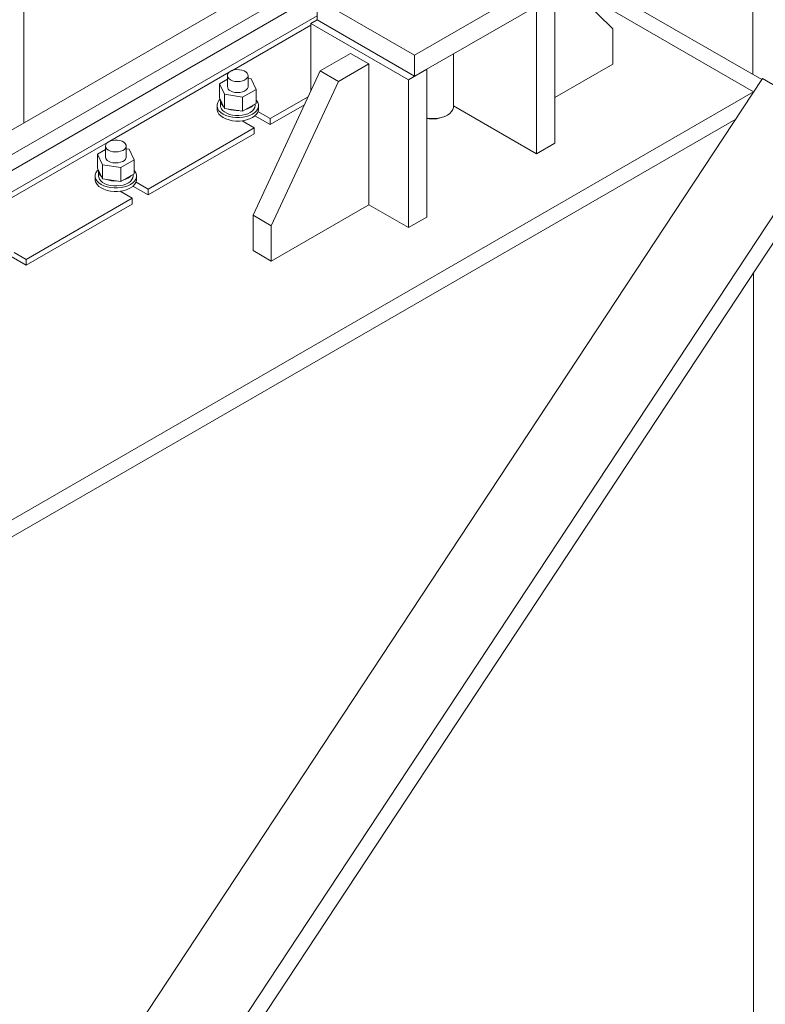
# Model space of a CAD drawing. Header units: millimetres. Extents: x 525 to 29324, y 175 to 20618.
# Tile 451 of 588: x 25268 to 25700, y 11799 to 12369. Entities that reach past the tile are written whole.
import ezdxf

# ---------------------------------------------------------------- set-up
doc = ezdxf.new("R2010")
doc.units = ezdxf.units.MM
doc.linetypes.add('SLD-Continua', pattern=[0])

msp = doc.modelspace()

# ---------------------------------------------------------------- linework, layer by layer
at = {"color": 7, "linetype": 'SLD-Continua', "lineweight": 18, "ltscale": 35}
for p, q in [((25693.2, 12337.65), (25693.2, 13074.61)), ((25493.37, 12438.38), (25222.64, 12282.13)), ((25495.59, 12425.37), (25224.74, 12269.06)), ((25495.59, 12416.08), (25224.74, 12259.76)), ((25270.47, 12416.14), (25270.47, 12309.73)), ((25270.47, 12416.14), (25270.47, 12309.73)), ((25270.47, 12416.14), (25270.47, 12309.73)), ((25572.99, 12402.99), (25611.88, 12364.19)), ((25576.8, 12404.84), (25698.27, 12334.73)), ((25496.98, 12348.93), (25574.76, 12393.82)), ((25693.55, 12327.66), (25586.68, 12389.34)), ((25586.68, 12389.34), (25693.55, 12327.66)), ((25578.3, 12383.61), (25578.3, 12297.86)), ((25440.41, 12369.33), (25440.41, 12381.58)), ((25440.41, 12381.58), (25496.98, 12348.93)), ((25496.98, 12336.68), (25574.76, 12381.57)), ((25567.69, 12377.49), (25567.69, 12291.74)), ((25440.41, 12371.79), (25224.74, 12247.32)), ((25436.87, 12366.37), (25390.97, 12339.88)), ((25440.41, 12369.33), (25436.87, 12367.29)), ((25436.87, 12367.29), (25493.44, 12334.64)), ((25436.87, 12328.32), (25436.87, 12367.29)), ((25440.41, 12369.33), (25496.98, 12336.68)), ((25611.88, 12364.19), (25611.88, 12343.78)), ((25459.86, 12349.94), (25442.18, 12339.74)), ((25470.46, 12343.82), (25459.86, 12349.94)), ((25496.98, 12336.68), (25496.98, 12348.93)), ((25519.59, 12319.1), (25519.59, 12349.73)), ((25470.46, 12343.82), (25452.78, 12333.62)), ((25470.46, 12262.15), (25470.46, 12343.82)), ((25611.88, 12343.78), (25578.3, 12324.39)), ((25389.56, 12339.06), (25320.26, 12299.07)), ((25388.45, 12337.05), (25388.45, 12330.68)), ((25400.45, 12330.68), (25400.45, 12337.05)), ((25442.18, 12339.74), (25403.29, 12256.04)), ((25452.78, 12333.62), (25442.18, 12339.74)), ((25504.05, 12340.76), (25493.44, 12334.64)), ((25504.05, 12340.76), (25504.05, 12255.01)), ((25284.85, 11707.68), (25698.69, 12335.37)), ((25388.45, 12334.97), (25383.85, 12332.32)), ((25383.85, 12332.32), (25386.69, 12326.2)), ((25383.85, 12332.32), (25383.85, 12324.15)), ((25402.2, 12335.15), (25400.45, 12335.43)), ((25405.04, 12329.04), (25402.2, 12335.15)), ((25452.78, 12333.62), (25413.89, 12249.92)), ((25493.44, 12334.64), (25493.44, 12248.89)), ((25723.44, 12321.09), (25698.69, 12335.37)), ((24876.14, 11855.89), (25693.55, 12327.66)), ((25386.69, 12326.2), (25397.29, 12324.56)), ((25386.69, 12326.2), (25386.69, 12318.03)), ((25397.29, 12324.56), (25405.04, 12329.04)), ((25405.04, 12329.04), (25405.04, 12320.87)), ((25693.55, 12327.66), (25693.64, 12327.7)), ((25693.55, 12327.58), (25693.55, 12327.66)), ((25693.55, 12327.66), (25693.55, 12327.58)), ((25382.45, 12319.65), (25382.45, 12317.61)), ((25383.85, 12324.15), (25386.69, 12318.03)), ((25384.45, 12322.51), (25384.45, 12319.65)), ((25397.29, 12324.56), (25397.29, 12316.39)), ((25397.29, 12316.39), (25405.04, 12320.87)), ((25404.45, 12319.65), (25404.45, 12320.53)), ((25406.45, 12317.61), (25406.45, 12319.65)), ((25435.25, 12324.84), (25413.19, 12312.1)), ((25433.08, 12320.16), (25413.19, 12308.68)), ((25386.69, 12318.03), (25397.29, 12316.39)), ((25406.18, 12316.15), (25413.19, 12312.1)), ((25515.37, 12313.8), (25516.08, 12314.21)), ((25567.69, 12291.74), (25519.59, 12319.51)), ((24886.49, 11852.06), (25683.21, 12311.88)), ((24886.49, 11852.06), (25683.21, 12311.88)), ((25403.99, 12306.8), (25396.98, 12310.84)), ((25397.11, 12310.77), (25397.72, 12310.95)), ((25404.41, 12313.75), (25413.19, 12308.68)), ((25413.19, 12312.1), (25413.19, 12308.68)), ((25403.99, 12306.8), (25342.48, 12271.29)), ((25403.99, 12303.37), (25342.48, 12267.87)), ((25403.99, 12306.8), (25403.99, 12303.37)), ((25318.85, 12298.25), (25249.55, 12258.26)), ((25567.69, 12291.74), (25578.3, 12297.86)), ((25317.74, 12294.16), (25313.14, 12291.5)), ((25313.14, 12291.5), (25315.98, 12285.39)), ((25313.14, 12291.5), (25313.14, 12283.34)), ((25317.74, 12296.24), (25317.74, 12289.87)), ((25329.74, 12289.87), (25329.74, 12296.24)), ((25331.49, 12294.34), (25329.74, 12294.61)), ((25334.33, 12288.23), (25331.49, 12294.34)), ((25315.98, 12285.39), (25326.58, 12283.75)), ((25315.98, 12285.39), (25315.98, 12277.22)), ((25326.58, 12283.75), (25334.33, 12288.23)), ((25327.27, 11683.19), (25727.41, 12290.09)), ((25334.33, 12288.23), (25334.33, 12280.06)), ((25313.14, 12283.34), (25315.98, 12277.22)), ((25313.74, 12281.7), (25313.74, 12278.84)), ((25326.58, 12283.75), (25326.58, 12275.58)), ((25326.58, 12275.58), (25334.33, 12280.06)), ((25333.74, 12278.84), (25333.74, 12279.72)), ((25335.68, 11680.15), (25734.1, 12284.45)), ((25311.74, 12278.84), (25311.74, 12276.8)), ((25315.98, 12277.22), (25326.58, 12275.58)), ((25335.47, 12275.34), (25342.48, 12271.29)), ((25335.74, 12276.8), (25335.74, 12278.84)), ((25333.28, 12265.99), (25326.27, 12270.03)), ((25326.4, 12269.96), (25327.01, 12270.14)), ((25333.7, 12272.94), (25342.48, 12267.87)), ((25342.48, 12271.29), (25342.48, 12267.87)), ((25333.28, 12265.99), (25271.77, 12230.48)), ((25333.28, 12262.56), (25271.77, 12227.06)), ((25333.28, 12265.99), (25333.28, 12262.56)), ((25413.89, 12229.51), (25470.46, 12262.15)), ((25493.44, 12248.89), (25470.46, 12262.15)), ((25413.89, 12249.92), (25403.29, 12256.04)), ((25403.29, 12256.04), (25403.29, 12235.63)), ((25504.05, 12255.01), (25493.44, 12248.89)), ((25413.89, 12249.92), (25413.89, 12229.51)), ((25264.76, 12234.53), (25271.77, 12230.48)), ((25413.89, 12229.51), (25403.29, 12235.63)), ((25262.98, 12232.13), (25271.77, 12227.06)), ((25271.77, 12230.48), (25271.77, 12227.06)), ((25693.55, 12222.95), (25693.55, 11579.12)), ((25693.55, 12222.95), (25693.55, 11579.12))]:
    msp.add_line(p, q, dxfattribs=at)
at = {"color": 7, "linetype": 'SLD-Continua', "lineweight": 18, "ltscale": 35, "flags": 128}
for points in [[(25390.21, 12334.61), (25391.39, 12334.07), (25392.77, 12333.73), (25394.26, 12333.59), (25395.76, 12333.67), (25397.17, 12333.97), (25398.42, 12334.46), (25399.41, 12335.11), (25400.09, 12335.88), (25400.42, 12336.73), (25400.37, 12337.6), (25399.95, 12338.43), (25399.19, 12339.18), (25398.13, 12339.79), (25396.83, 12340.23), (25395.39, 12340.47), (25393.88, 12340.5), (25392.42, 12340.31), (25391.08, 12339.92), (25389.95, 12339.34), (25389.1, 12338.63), (25388.59, 12337.81), (25388.45, 12336.94), (25388.69, 12336.09), (25389.28, 12335.29), (25390.21, 12334.61)], [(25390.21, 12328.23), (25391.39, 12327.7), (25392.77, 12327.35), (25394.26, 12327.22), (25395.76, 12327.3), (25397.17, 12327.59), (25398.42, 12328.08), (25399.41, 12328.73), (25400.09, 12329.5), (25400.42, 12330.35), (25400.45, 12330.68)], [(25384.25, 12323.3), (25383.57, 12322.58), (25382.86, 12321.44), (25382.49, 12320.26), (25382.49, 12319.05), (25382.86, 12317.86), (25383.57, 12316.72), (25384.62, 12315.68), (25385.96, 12314.75), (25387.57, 12313.98), (25389.38, 12313.38), (25391.34, 12312.96), (25393.4, 12312.75), (25395.49, 12312.75), (25397.55, 12312.96), (25399.52, 12313.38), (25401.33, 12313.98), (25402.93, 12314.75), (25404.28, 12315.68), (25405.32, 12316.72), (25406.04, 12317.86), (25406.4, 12319.05), (25406.4, 12320.26), (25406.04, 12321.44), (25405.32, 12322.58), (25405.04, 12322.9)], [(25384.45, 12319.65), (25384.53, 12318.93), (25384.94, 12317.87), (25385.68, 12316.87), (25386.74, 12315.97), (25388.07, 12315.2), (25389.63, 12314.59), (25391.36, 12314.16), (25393.2, 12313.93), (25395.08, 12313.89), (25396.94, 12314.06), (25398.71, 12314.43), (25400.33, 12314.98), (25401.74, 12315.7), (25402.9, 12316.56), (25403.75, 12317.53), (25404.27, 12318.58), (25404.45, 12319.65)], [(25382.45, 12317.61), (25382.49, 12317.01), (25382.86, 12315.82), (25383.57, 12314.68), (25384.62, 12313.64), (25385.96, 12312.71), (25387.57, 12311.94), (25389.38, 12311.33), (25391.34, 12310.92), (25393.4, 12310.71), (25395.49, 12310.71), (25397.55, 12310.92), (25399.52, 12311.33), (25401.33, 12311.94), (25402.93, 12312.71), (25404.28, 12313.64), (25405.32, 12314.68), (25406.04, 12315.82), (25406.4, 12317.01), (25406.45, 12317.61)], [(25504.05, 12312.48), (25504.48, 12312.41), (25506.54, 12312.2), (25508.63, 12312.2), (25510.69, 12312.41), (25512.66, 12312.83), (25514.47, 12313.43), (25516.07, 12314.21), (25517.42, 12315.13), (25518.46, 12316.18), (25519.18, 12317.31), (25519.54, 12318.5), (25519.59, 12319.1)], [(25319.49, 12293.79), (25320.68, 12293.26), (25322.06, 12292.92), (25323.55, 12292.78), (25325.05, 12292.86), (25326.46, 12293.16), (25327.71, 12293.65), (25328.7, 12294.3), (25329.38, 12295.07), (25329.71, 12295.92), (25329.66, 12296.79), (25329.24, 12297.62), (25328.48, 12298.37), (25327.41, 12298.98), (25326.12, 12299.42), (25324.68, 12299.66), (25323.17, 12299.69), (25321.71, 12299.5), (25320.36, 12299.11), (25319.24, 12298.53), (25318.39, 12297.82), (25317.88, 12297), (25317.74, 12296.13), (25317.98, 12295.28), (25318.57, 12294.48), (25319.49, 12293.79)], [(25319.49, 12287.42), (25320.68, 12286.89), (25322.06, 12286.54), (25323.55, 12286.41), (25325.05, 12286.49), (25326.46, 12286.78), (25327.71, 12287.27), (25328.7, 12287.92), (25329.38, 12288.69), (25329.71, 12289.54), (25329.74, 12289.87)], [(25313.54, 12282.49), (25312.86, 12281.77), (25312.15, 12280.63), (25311.78, 12279.45), (25311.78, 12278.24), (25312.15, 12277.05), (25312.86, 12275.91), (25313.91, 12274.87), (25315.25, 12273.94), (25316.85, 12273.17), (25318.67, 12272.56), (25320.63, 12272.15), (25322.69, 12271.94), (25324.78, 12271.94), (25326.84, 12272.15), (25328.81, 12272.56), (25330.62, 12273.17), (25332.22, 12273.94), (25333.57, 12274.87), (25334.61, 12275.91), (25335.33, 12277.05), (25335.69, 12278.24), (25335.69, 12279.45), (25335.33, 12280.63), (25334.61, 12281.77), (25334.33, 12282.09)], [(25311.74, 12276.8), (25311.78, 12276.2), (25312.15, 12275.01), (25312.86, 12273.87), (25313.91, 12272.83), (25315.25, 12271.9), (25316.85, 12271.13), (25318.67, 12270.52), (25320.63, 12270.11), (25322.69, 12269.9), (25324.78, 12269.9), (25326.84, 12270.11), (25328.81, 12270.52), (25330.62, 12271.13), (25332.22, 12271.9), (25333.57, 12272.83), (25334.61, 12273.87), (25335.33, 12275.01), (25335.69, 12276.2), (25335.74, 12276.8)], [(25313.74, 12278.84), (25313.82, 12278.12), (25314.23, 12277.06), (25314.97, 12276.06), (25316.03, 12275.16), (25317.36, 12274.39), (25318.92, 12273.78), (25320.65, 12273.35), (25322.49, 12273.12), (25324.37, 12273.08), (25326.23, 12273.25), (25328, 12273.62), (25329.62, 12274.17), (25331.03, 12274.89), (25332.19, 12275.75), (25333.04, 12276.72), (25333.56, 12277.77), (25333.74, 12278.84)]]:
    msp.add_lwpolyline(points, dxfattribs=at)
at = {"color": 7, "linetype": 'SLD-Continua', "lineweight": 18, "ltscale": 1225}
for centre, radius, start, end in [((25391.33, 12330.89), 2.89, 184.2098, 247.1238), ((25388.72, 12322.69), 4.26, 178.1084, 231.6994), ((25396.76, 12326.26), 9.17, 283.8487, 316.1337), ((25394.34, 12332.44), 15.7, 250.0027, 272.4155), ((25507.54, 12329.12), 17.21, 258.2943, 297.0536), ((25320.62, 12290.08), 2.89, 184.2098, 247.1238), ((25318.01, 12281.88), 4.26, 178.1084, 231.6994), ((25323.63, 12291.63), 15.7, 250.0027, 272.4155), ((25326.05, 12285.45), 9.17, 283.8487, 316.1337)]:
    msp.add_arc(centre, radius, start, end, dxfattribs=at)

doc.saveas('drawing.dxf')
